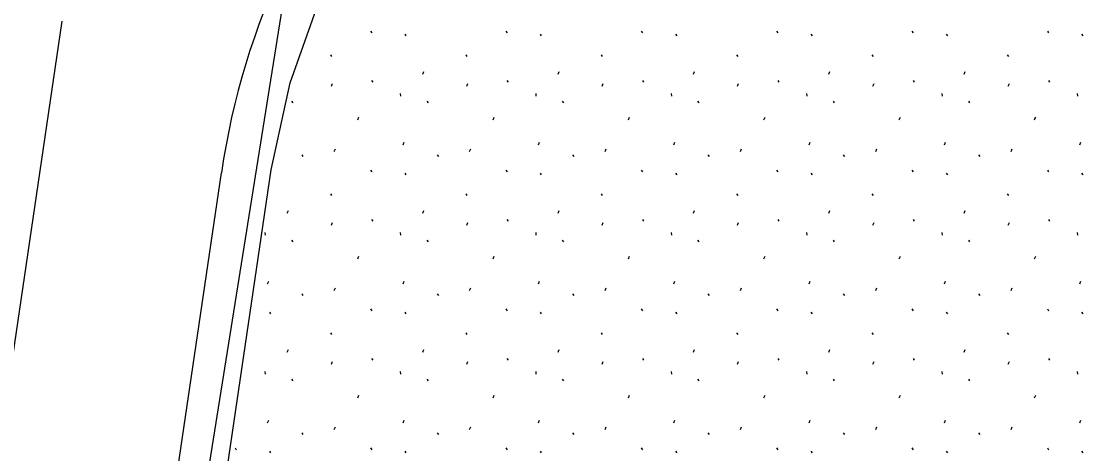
# Model space of a CAD drawing. Extents: x 419396 to 421519, y 4453567 to 4456767.
# Drawn here: x 420668.9 to 420734, y 4454661.9 to 4454688.3 of the extents above; entities that cross this region are included whole.
import ezdxf

# ---------------------------------------------------------------- set-up
doc = ezdxf.new("R2010")
doc.units = 0
for name, color, linetype in [('0_KADASTRO', 7, 'Continuous'), ('Level 28', 7, 'Continuous'), ('Level 41', 7, 'Continuous'), ('Level 62', 7, 'Continuous')]:
    doc.layers.add(name, color=color, linetype=linetype)

msp = doc.modelspace()

# ---------------------------------------------------------------- linework, layer by layer
at = {"layer": '0_KADASTRO'}
msp.add_lwpolyline([(420580.07, 4454615.58), (420581.08, 4454632.15), (420584.15, 4454641.28), (420591.96, 4454733.25), (420641.514, 4454715.555), (420686.15, 4454697.02), (420670.21, 4454597.2), (420624.87, 4454615.52), (420601.26, 4454625.94)], close=True, dxfattribs=at)
at = {"layer": 'Level 28'}
for p, q in [((420685.393, 4454684.572), (420687.221, 4454689.714)), ((420684.247, 4454679.236), (420685.393, 4454684.572)), ((420672.723, 4454601.182), (420684.247, 4454679.236))]:
    msp.add_line(p, q, dxfattribs=at)
at = {"layer": 'Level 41'}
for p, q in [((420690.325, 4454687.742), (420690.396, 4454687.635)), ((420698.618, 4454687.742), (420698.689, 4454687.635)), ((420706.911, 4454687.742), (420706.982, 4454687.635)), ((420715.204, 4454687.742), (420715.275, 4454687.635)), ((420723.497, 4454687.742), (420723.568, 4454687.635)), ((420731.79, 4454687.742), (420731.861, 4454687.635)), ((420692.424, 4454687.55), (420692.495, 4454687.443)), ((420700.717, 4454687.55), (420700.788, 4454687.443)), ((420709.01, 4454687.55), (420709.081, 4454687.443)), ((420717.303, 4454687.55), (420717.374, 4454687.443)), ((420725.596, 4454687.55), (420725.667, 4454687.443)), ((420733.889, 4454687.55), (420733.96, 4454687.443)), ((420687.869, 4454686.289), (420687.94, 4454686.182)), ((420696.162, 4454686.289), (420696.233, 4454686.182)), ((420704.455, 4454686.289), (420704.526, 4454686.182)), ((420712.748, 4454686.289), (420712.819, 4454686.182)), ((420721.041, 4454686.289), (420721.112, 4454686.182)), ((420729.334, 4454686.289), (420729.405, 4454686.182)), ((420693.521, 4454685.096), (420693.592, 4454685.255)), ((420701.814, 4454685.096), (420701.885, 4454685.255)), ((420710.107, 4454685.096), (420710.178, 4454685.255)), ((420718.4, 4454685.096), (420718.471, 4454685.255)), ((420726.693, 4454685.096), (420726.764, 4454685.255)), ((420687.927, 4454684.367), (420687.999, 4454684.527)), ((420690.392, 4454684.712), (420690.463, 4454684.605)), ((420696.22, 4454684.367), (420696.292, 4454684.527)), ((420698.685, 4454684.712), (420698.756, 4454684.605)), ((420704.513, 4454684.367), (420704.585, 4454684.527)), ((420706.978, 4454684.712), (420707.049, 4454684.605)), ((420712.806, 4454684.367), (420712.878, 4454684.527)), ((420715.271, 4454684.712), (420715.342, 4454684.605)), ((420721.099, 4454684.367), (420721.171, 4454684.527)), ((420723.564, 4454684.712), (420723.635, 4454684.605)), ((420729.392, 4454684.367), (420729.464, 4454684.527)), ((420731.857, 4454684.712), (420731.928, 4454684.605)), ((420692.15, 4454683.921), (420692.168, 4454683.761)), ((420700.443, 4454683.921), (420700.461, 4454683.761)), ((420708.736, 4454683.921), (420708.754, 4454683.761)), ((420717.029, 4454683.921), (420717.047, 4454683.761)), ((420725.322, 4454683.921), (420725.34, 4454683.761)), ((420733.615, 4454683.921), (420733.633, 4454683.761)), ((420685.487, 4454683.451), (420685.557, 4454683.344)), ((420693.78, 4454683.451), (420693.85, 4454683.344)), ((420702.073, 4454683.451), (420702.143, 4454683.344)), ((420710.366, 4454683.451), (420710.436, 4454683.344)), ((420718.659, 4454683.451), (420718.729, 4454683.344)), ((420726.952, 4454683.451), (420727.022, 4454683.344)), ((420689.543, 4454682.307), (420689.615, 4454682.467)), ((420697.836, 4454682.307), (420697.908, 4454682.467)), ((420706.129, 4454682.307), (420706.201, 4454682.467)), ((420714.422, 4454682.307), (420714.494, 4454682.467)), ((420722.715, 4454682.307), (420722.787, 4454682.467)), ((420731.008, 4454682.307), (420731.032, 4454682.36)), ((420731.032, 4454682.36), (420731.08, 4454682.467)), ((420692.315, 4454680.777), (420692.385, 4454680.937)), ((420700.608, 4454680.777), (420700.678, 4454680.937)), ((420708.901, 4454680.777), (420708.971, 4454680.937)), ((420717.194, 4454680.777), (420717.264, 4454680.937)), ((420725.487, 4454680.777), (420725.557, 4454680.937)), ((420733.78, 4454680.777), (420733.85, 4454680.937)), ((420686.117, 4454680.161), (420686.188, 4454680.055)), ((420688.105, 4454680.369), (420688.176, 4454680.529)), ((420694.41, 4454680.161), (420694.481, 4454680.055)), ((420696.398, 4454680.369), (420696.469, 4454680.529)), ((420702.703, 4454680.161), (420702.774, 4454680.055)), ((420704.691, 4454680.369), (420704.762, 4454680.529)), ((420710.996, 4454680.161), (420711.067, 4454680.055)), ((420712.984, 4454680.369), (420713.055, 4454680.529)), ((420719.289, 4454680.161), (420719.36, 4454680.055)), ((420721.277, 4454680.369), (420721.348, 4454680.529)), ((420727.582, 4454680.161), (420727.653, 4454680.055)), ((420729.57, 4454680.369), (420729.641, 4454680.529)), ((420690.325, 4454679.232), (420690.396, 4454679.125)), ((420692.424, 4454679.04), (420692.495, 4454678.933)), ((420698.618, 4454679.232), (420698.689, 4454679.125)), ((420700.717, 4454679.04), (420700.788, 4454678.933)), ((420706.911, 4454679.232), (420706.982, 4454679.125)), ((420709.01, 4454679.04), (420709.081, 4454678.933)), ((420715.204, 4454679.232), (420715.275, 4454679.125)), ((420717.303, 4454679.04), (420717.374, 4454678.933)), ((420723.497, 4454679.232), (420723.568, 4454679.125)), ((420725.596, 4454679.04), (420725.667, 4454678.933)), ((420731.79, 4454679.232), (420731.861, 4454679.125)), ((420733.889, 4454679.04), (420733.96, 4454678.933)), ((420687.869, 4454677.779), (420687.94, 4454677.672)), ((420696.162, 4454677.779), (420696.233, 4454677.672)), ((420704.455, 4454677.779), (420704.526, 4454677.672)), ((420712.748, 4454677.779), (420712.819, 4454677.672)), ((420721.041, 4454677.779), (420721.112, 4454677.672)), ((420729.334, 4454677.779), (420729.405, 4454677.672)), ((420685.228, 4454676.586), (420685.299, 4454676.745)), ((420693.521, 4454676.586), (420693.592, 4454676.745)), ((420701.814, 4454676.586), (420701.885, 4454676.745)), ((420710.107, 4454676.586), (420710.178, 4454676.745)), ((420718.4, 4454676.586), (420718.471, 4454676.745)), ((420726.693, 4454676.586), (420726.764, 4454676.745)), ((420690.392, 4454676.202), (420690.463, 4454676.095)), ((420698.685, 4454676.202), (420698.756, 4454676.095)), ((420706.978, 4454676.202), (420707.049, 4454676.095)), ((420715.271, 4454676.202), (420715.342, 4454676.095)), ((420723.564, 4454676.202), (420723.635, 4454676.095)), ((420731.857, 4454676.202), (420731.928, 4454676.095)), ((420683.857, 4454675.411), (420683.875, 4454675.251)), ((420687.927, 4454675.857), (420687.999, 4454676.017)), ((420692.15, 4454675.411), (420692.168, 4454675.251)), ((420696.22, 4454675.857), (420696.292, 4454676.017)), ((420700.443, 4454675.411), (420700.461, 4454675.251)), ((420704.513, 4454675.857), (420704.585, 4454676.017)), ((420708.736, 4454675.411), (420708.754, 4454675.251)), ((420712.806, 4454675.857), (420712.878, 4454676.017)), ((420717.029, 4454675.411), (420717.047, 4454675.251)), ((420721.099, 4454675.857), (420721.171, 4454676.017)), ((420725.322, 4454675.411), (420725.34, 4454675.251)), ((420729.392, 4454675.857), (420729.464, 4454676.017)), ((420733.615, 4454675.411), (420733.633, 4454675.251)), ((420685.487, 4454674.941), (420685.557, 4454674.834)), ((420693.78, 4454674.941), (420693.85, 4454674.834)), ((420702.073, 4454674.941), (420702.143, 4454674.834)), ((420710.366, 4454674.941), (420710.436, 4454674.834)), ((420718.659, 4454674.941), (420718.729, 4454674.834)), ((420726.952, 4454674.941), (420727.022, 4454674.834)), ((420689.543, 4454673.797), (420689.615, 4454673.957)), ((420697.836, 4454673.797), (420697.908, 4454673.957)), ((420706.129, 4454673.797), (420706.201, 4454673.957)), ((420714.422, 4454673.797), (420714.494, 4454673.957)), ((420722.715, 4454673.797), (420722.787, 4454673.957)), ((420731.008, 4454673.797), (420731.08, 4454673.957)), ((420684.022, 4454672.267), (420684.092, 4454672.427)), ((420692.315, 4454672.267), (420692.385, 4454672.427)), ((420700.608, 4454672.267), (420700.678, 4454672.427)), ((420708.901, 4454672.267), (420708.971, 4454672.427)), ((420717.194, 4454672.267), (420717.264, 4454672.427)), ((420725.487, 4454672.267), (420725.557, 4454672.427)), ((420733.78, 4454672.267), (420733.85, 4454672.427)), ((420686.117, 4454671.651), (420686.188, 4454671.545)), ((420688.105, 4454671.859), (420688.176, 4454672.019)), ((420694.41, 4454671.651), (420694.481, 4454671.545)), ((420696.398, 4454671.859), (420696.469, 4454672.019)), ((420702.703, 4454671.651), (420702.774, 4454671.545)), ((420704.691, 4454671.859), (420704.762, 4454672.019)), ((420710.996, 4454671.651), (420711.067, 4454671.545)), ((420712.984, 4454671.859), (420713.055, 4454672.019)), ((420719.289, 4454671.651), (420719.36, 4454671.545)), ((420721.277, 4454671.859), (420721.348, 4454672.019)), ((420727.582, 4454671.651), (420727.653, 4454671.545)), ((420729.57, 4454671.859), (420729.641, 4454672.019)), ((420684.131, 4454670.53), (420684.202, 4454670.423)), ((420690.325, 4454670.722), (420690.396, 4454670.615)), ((420692.424, 4454670.53), (420692.495, 4454670.423)), ((420698.618, 4454670.722), (420698.689, 4454670.615)), ((420700.717, 4454670.53), (420700.788, 4454670.423)), ((420706.911, 4454670.722), (420706.982, 4454670.615)), ((420709.01, 4454670.53), (420709.081, 4454670.423)), ((420715.204, 4454670.722), (420715.275, 4454670.615)), ((420717.303, 4454670.53), (420717.374, 4454670.423)), ((420723.497, 4454670.722), (420723.568, 4454670.615)), ((420725.596, 4454670.53), (420725.667, 4454670.423)), ((420731.79, 4454670.722), (420731.861, 4454670.615)), ((420733.889, 4454670.53), (420733.96, 4454670.423)), ((420687.869, 4454669.269), (420687.94, 4454669.162)), ((420696.162, 4454669.269), (420696.233, 4454669.162)), ((420704.455, 4454669.269), (420704.526, 4454669.162)), ((420712.748, 4454669.269), (420712.819, 4454669.162)), ((420721.041, 4454669.269), (420721.112, 4454669.162)), ((420729.334, 4454669.269), (420729.405, 4454669.162)), ((420685.228, 4454668.076), (420685.299, 4454668.235)), ((420693.521, 4454668.076), (420693.592, 4454668.235)), ((420701.814, 4454668.076), (420701.885, 4454668.235)), ((420710.107, 4454668.076), (420710.178, 4454668.235)), ((420718.4, 4454668.076), (420718.471, 4454668.235)), ((420726.693, 4454668.076), (420726.764, 4454668.235)), ((420690.392, 4454667.692), (420690.463, 4454667.585)), ((420698.685, 4454667.692), (420698.756, 4454667.585)), ((420706.978, 4454667.692), (420707.049, 4454667.585)), ((420715.271, 4454667.692), (420715.342, 4454667.585)), ((420723.564, 4454667.692), (420723.635, 4454667.585)), ((420731.857, 4454667.692), (420731.928, 4454667.585)), ((420687.927, 4454667.347), (420687.999, 4454667.507)), ((420696.22, 4454667.347), (420696.292, 4454667.507)), ((420704.513, 4454667.347), (420704.585, 4454667.507)), ((420712.806, 4454667.347), (420712.878, 4454667.507)), ((420721.099, 4454667.347), (420721.171, 4454667.507)), ((420729.392, 4454667.347), (420729.464, 4454667.507)), ((420683.857, 4454666.901), (420683.875, 4454666.741)), ((420685.487, 4454666.431), (420685.557, 4454666.324)), ((420692.15, 4454666.901), (420692.168, 4454666.741)), ((420693.78, 4454666.431), (420693.85, 4454666.324)), ((420700.443, 4454666.901), (420700.461, 4454666.741)), ((420702.073, 4454666.431), (420702.143, 4454666.324)), ((420708.736, 4454666.901), (420708.754, 4454666.741)), ((420710.366, 4454666.431), (420710.436, 4454666.324)), ((420717.029, 4454666.901), (420717.047, 4454666.741)), ((420718.659, 4454666.431), (420718.729, 4454666.324)), ((420725.322, 4454666.901), (420725.34, 4454666.741)), ((420726.952, 4454666.431), (420727.022, 4454666.324)), ((420733.615, 4454666.901), (420733.633, 4454666.741)), ((420689.543, 4454665.287), (420689.615, 4454665.447)), ((420697.836, 4454665.287), (420697.908, 4454665.447)), ((420706.129, 4454665.287), (420706.201, 4454665.447)), ((420714.422, 4454665.287), (420714.494, 4454665.447)), ((420722.715, 4454665.287), (420722.787, 4454665.447)), ((420731.008, 4454665.287), (420731.08, 4454665.447)), ((420684.022, 4454663.757), (420684.092, 4454663.917)), ((420692.315, 4454663.757), (420692.385, 4454663.917)), ((420700.608, 4454663.757), (420700.678, 4454663.917)), ((420708.901, 4454663.757), (420708.971, 4454663.917)), ((420717.194, 4454663.757), (420717.264, 4454663.917)), ((420725.487, 4454663.757), (420725.557, 4454663.917)), ((420733.78, 4454663.757), (420733.85, 4454663.917)), ((420686.117, 4454663.141), (420686.188, 4454663.035)), ((420688.105, 4454663.349), (420688.176, 4454663.509)), ((420694.41, 4454663.141), (420694.481, 4454663.035)), ((420696.398, 4454663.349), (420696.469, 4454663.509)), ((420702.703, 4454663.141), (420702.774, 4454663.035)), ((420704.691, 4454663.349), (420704.762, 4454663.509)), ((420710.996, 4454663.141), (420711.067, 4454663.035)), ((420712.984, 4454663.349), (420713.055, 4454663.509)), ((420719.289, 4454663.141), (420719.36, 4454663.035)), ((420721.277, 4454663.349), (420721.348, 4454663.509)), ((420727.582, 4454663.141), (420727.653, 4454663.035)), ((420729.57, 4454663.349), (420729.641, 4454663.509)), ((420682.032, 4454662.212), (420682.103, 4454662.105)), ((420684.131, 4454662.02), (420684.202, 4454661.913)), ((420690.325, 4454662.212), (420690.396, 4454662.105)), ((420692.424, 4454662.02), (420692.495, 4454661.913)), ((420698.618, 4454662.212), (420698.689, 4454662.105)), ((420700.717, 4454662.02), (420700.788, 4454661.913)), ((420706.911, 4454662.212), (420706.982, 4454662.105)), ((420709.01, 4454662.02), (420709.081, 4454661.913)), ((420715.204, 4454662.212), (420715.275, 4454662.105)), ((420717.303, 4454662.02), (420717.374, 4454661.913)), ((420723.497, 4454662.212), (420723.568, 4454662.105)), ((420725.596, 4454662.02), (420725.667, 4454661.913)), ((420731.79, 4454662.212), (420731.861, 4454662.105)), ((420733.889, 4454662.02), (420733.96, 4454661.913))]:
    msp.add_line(p, q, dxfattribs=at)
at = {"layer": 'Level 62'}
for p, q in [((420645.738, 4454514.26), (420671.439, 4454688.341)), ((420668.995, 4454596.473), (420681.189, 4454679.067))]:
    msp.add_line(p, q, dxfattribs=at)
msp.add_arc((420726.637, 4454672.357), 45.941, 104.56688, 171.60158, dxfattribs=at)

doc.saveas('drawing.dxf')
